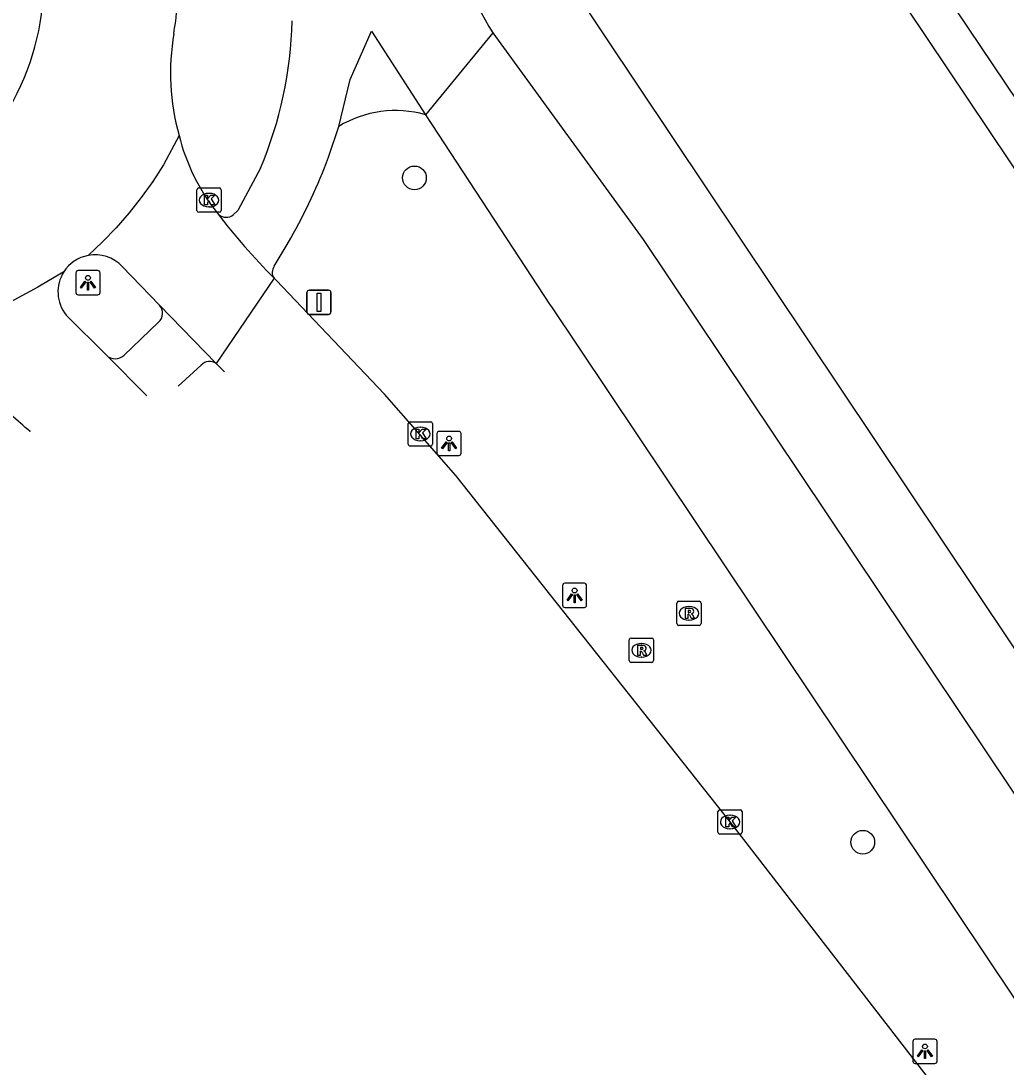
# Model space of a CAD drawing. Extents: x 158797 to 159887, y 384318 to 385255.
# Drawn here: x 159352.35 to 159393.01, y 384495.29 to 384538.45 of the extents above; entities that cross this region are included whole.
import ezdxf

# ---------------------------------------------------------------- set-up
doc = ezdxf.new("R2010")
doc.units = 0
for name, color, linetype in [('IMGEO_Berm_open', 7, 'Continuous'), ('IMGEO_Boom', 7, 'Continuous'), ('IMGEO_Fietspad_gesloten', 7, 'Continuous'), ('IMGEO_Groenvoorziening', 7, 'Continuous'), ('IMGEO_Hek', 7, 'Continuous'), ('IMGEO_Kolk', 7, 'Continuous'), ('IMGEO_Lichtpunt', 7, 'Continuous'), ('IMGEO_Rijbaan_lokaal_gesloten', 7, 'Continuous'), ('IMGEO_Rioolput', 7, 'Continuous'), ('IMGEO_Verkeersbordpaal', 7, 'Continuous'), ('IMGEO_Voetpad_open', 7, 'Continuous')]:
    doc.layers.add(name, color=color, linetype=linetype)

msp = doc.modelspace()

# ---------------------------------------------------------------- linework, layer by layer
at = {"layer": 'IMGEO_Berm_open'}
msp.add_arc((159367.809, 384530.24), 4.512, 74.0414, 121.2819, dxfattribs=at)
at = {"layer": 'IMGEO_Boom'}
for centre in [(159368.592, 384531.973), (159387.093, 384504.569)]:
    msp.add_circle(centre, 0.489, dxfattribs=at)
at = {"layer": 'IMGEO_Fietspad_gesloten'}
for points in [[(159365.466, 384534.096), (159365.946, 384536.037), (159366.821, 384538.028), (159369.049, 384534.578)], [(159371.821, 384537.955), (159369.049, 384534.578)], [(159371.821, 384537.955), (159378.037, 384529.43), (159453.872, 384416.179), (159456.136, 384412.695), (159456.519, 384412.106), (159460.258, 384406.277), (159462.915, 384402.049), (159465.093, 384398.594), (159468.285, 384393.358)], [(159369.049, 384534.578), (159374.198, 384526.717), (159374.216, 384526.69), (159432.77, 384439.228), (159434.733, 384436.296), (159449.845, 384413.844), (159452.555, 384409.647), (159460.541, 384397.251)], [(159365.041, 384532.825), (159365.466, 384534.096)], [(159362.238, 384532.373), (159361.304, 384530.625), (159361.119, 384530.455)], [(159360.523, 384530.464), (159360.452, 384530.528)], [(159362.81, 384528.327), (159363.347, 384529.224), (159363.494, 384529.488)], [(159358.034, 384526.018), (159356.607, 384524.642)], [(159359.798, 384524.246), (159358.844, 384523.384), (159358.844, 384523.384)]]:
    msp.add_lwpolyline(points, dxfattribs=at)
for centre, radius, start, end in [((159414.861, 384562.829), 49.711, 198.644, 210.0246), ((159347.032, 384538.823), 16.518, 337.0161, 358.7003), ((159343.952, 384540.574), 22.467, 330.4328, 339.8232), ((159360.826, 384530.796), 0.45, 227.6153, 310.6544), ((159363.122, 384528.078), 0.399, 141.4133, 216.7045), ((159357.704, 384526.388), 0.496, 311.7299, 42.0732), ((159356.251, 384525.077), 0.562, 228.6422, 309.3089), ((159360.142, 384523.949), 0.455, 53.1937, 139.2012)]:
    msp.add_arc(centre, radius, start, end, dxfattribs=at)
at = {"layer": 'IMGEO_Groenvoorziening'}
msp.add_lwpolyline([(159366.678, 384552.417), (159460.06, 384412.839), (159464.739, 384416.517)], dxfattribs=at)
at = {"layer": 'IMGEO_Hek'}
msp.add_lwpolyline([(159366.678, 384552.417), (159460.06, 384412.839), (159470.947, 384421.199)], dxfattribs=at)
at = {"layer": 'IMGEO_Kolk'}
for p, q in [((159359.615, 384530.63), (159359.615, 384531.482)), ((159359.69, 384531.556), (159360.542, 384531.556)), ((159360.616, 384531.482), (159360.616, 384530.63)), ((159360.103, 384531.336), (159360.128, 384531.336)), ((159360.542, 384530.556), (159359.69, 384530.556)), ((159360.126, 384530.776), (159360.101, 384530.776)), ((159368.411, 384521.912), (159369.263, 384521.912)), ((159368.336, 384520.986), (159368.336, 384521.838)), ((159368.824, 384521.692), (159368.849, 384521.692)), ((159369.337, 384521.838), (159369.337, 384520.986)), ((159368.847, 384521.132), (159368.822, 384521.132)), ((159369.263, 384520.912), (159368.411, 384520.912)), ((159381.19, 384505.904), (159382.042, 384505.904)), ((159381.115, 384504.978), (159381.115, 384505.83)), ((159381.603, 384505.684), (159381.628, 384505.684)), ((159382.116, 384505.83), (159382.116, 384504.978)), ((159381.626, 384505.124), (159381.601, 384505.124)), ((159382.042, 384504.904), (159381.19, 384504.904))]:
    msp.add_line(p, q, dxfattribs=at)
for points in [[(159359.615, 384530.63), (159359.615, 384531.482)], [(159359.69, 384531.556), (159360.542, 384531.556)], [(159360.616, 384531.482), (159360.616, 384530.63)], [(159359.936, 384531.256), (159360.059, 384531.256), (159360.059, 384531.105), (159360.189, 384531.256), (159360.353, 384531.256), (159360.207, 384531.105), (159360.36, 384530.856), (159360.208, 384530.856), (159360.123, 384531.02), (159360.059, 384530.953), (159360.059, 384530.856), (159359.936, 384530.856), (159359.936, 384531.256)], [(159360.542, 384530.556), (159359.69, 384530.556)], [(159368.411, 384521.912), (159369.263, 384521.912)], [(159368.336, 384520.986), (159368.336, 384521.838)], [(159368.657, 384521.612), (159368.78, 384521.612), (159368.78, 384521.461), (159368.91, 384521.612), (159369.074, 384521.612), (159368.928, 384521.461), (159369.081, 384521.212), (159368.929, 384521.212), (159368.844, 384521.376), (159368.78, 384521.309), (159368.78, 384521.212), (159368.657, 384521.212), (159368.657, 384521.612)], [(159369.337, 384521.838), (159369.337, 384520.986)], [(159369.263, 384520.912), (159368.411, 384520.912)], [(159381.19, 384505.904), (159382.042, 384505.904)], [(159381.115, 384504.978), (159381.115, 384505.83)], [(159381.436, 384505.604), (159381.559, 384505.604), (159381.559, 384505.453), (159381.689, 384505.604), (159381.853, 384505.604), (159381.707, 384505.453), (159381.86, 384505.204), (159381.708, 384505.204), (159381.623, 384505.368), (159381.559, 384505.301), (159381.559, 384505.204), (159381.436, 384505.204), (159381.436, 384505.604)], [(159382.116, 384505.83), (159382.116, 384504.978)], [(159382.042, 384504.904), (159381.19, 384504.904)]]:
    msp.add_lwpolyline(points, dxfattribs=at)
for centre, start, end in [((159359.692, 384531.48), 91.552, 178.448), ((159359.692, 384531.48), 91.552, 178.448), ((159360.54, 384531.48), 1.552, 88.448), ((159360.54, 384531.48), 1.552, 88.448), ((159359.692, 384530.632), 181.552, 268.448), ((159359.692, 384530.632), 181.552, 268.448), ((159360.54, 384530.632), 271.552, 358.448), ((159360.54, 384530.632), 271.552, 358.448), ((159368.413, 384521.836), 91.552, 178.448), ((159368.413, 384521.836), 91.552, 178.448), ((159369.261, 384521.836), 1.552, 88.448), ((159369.261, 384521.836), 1.552, 88.448), ((159368.413, 384520.988), 181.552, 268.448), ((159368.413, 384520.988), 181.552, 268.448), ((159369.261, 384520.988), 271.552, 358.448), ((159369.261, 384520.988), 271.552, 358.448), ((159381.192, 384505.828), 91.552, 178.448), ((159381.192, 384505.828), 91.552, 178.448), ((159382.04, 384505.828), 1.552, 88.448), ((159382.04, 384505.828), 1.552, 88.448), ((159381.192, 384504.98), 181.552, 268.448), ((159381.192, 384504.98), 181.552, 268.448), ((159382.04, 384504.98), 271.552, 358.448), ((159382.04, 384504.98), 271.552, 358.448)]:
    msp.add_arc(centre, 0.0765, start, end, dxfattribs=at)
for centre, major_axis, ratio, start_param, end_param in [((159360.102, 384531.056), (-0.387, 0.002), 0.722429, 4.712389, 7.853982), ((159360.127, 384531.056), (-0.39, 0.002), 0.717154, 1.570796, 4.712389), ((159368.823, 384521.412), (-0.387, 0.002), 0.722429, 4.712389, 7.853982), ((159368.848, 384521.412), (-0.39, 0.002), 0.717154, 1.570796, 4.712389), ((159381.602, 384505.404), (-0.387, 0.002), 0.722429, 4.712389, 7.853982), ((159381.627, 384505.404), (-0.39, 0.002), 0.717154, 1.570796, 4.712389)]:
    msp.add_ellipse(centre, major_axis=major_axis, ratio=ratio, start_param=start_param, end_param=end_param, dxfattribs=at)
at = {"layer": 'IMGEO_Lichtpunt'}
for p, q in [((159354.622, 384528.052), (159354.622, 384527.245)), ((159354.622, 384528.052), (159354.622, 384527.245)), ((159355.524, 384528.147), (159354.716, 384528.147)), ((159355.524, 384528.147), (159354.716, 384528.147)), ((159355.618, 384527.245), (159355.618, 384528.052)), ((159355.618, 384527.245), (159355.618, 384528.052)), ((159354.716, 384527.151), (159355.524, 384527.151)), ((159354.716, 384527.151), (159355.524, 384527.151)), ((159369.523, 384521.422), (159369.523, 384520.615)), ((159369.523, 384521.422), (159369.523, 384520.615)), ((159370.425, 384521.517), (159369.617, 384521.517)), ((159370.425, 384521.517), (159369.617, 384521.517)), ((159370.519, 384520.615), (159370.519, 384521.422)), ((159370.519, 384520.615), (159370.519, 384521.422)), ((159369.617, 384520.521), (159370.425, 384520.521)), ((159369.617, 384520.521), (159370.425, 384520.521)), ((159374.702, 384515.154), (159374.702, 384514.347)), ((159374.702, 384515.154), (159374.702, 384514.347)), ((159375.604, 384515.249), (159374.796, 384515.249)), ((159375.604, 384515.249), (159374.796, 384515.249)), ((159375.698, 384514.347), (159375.698, 384515.154)), ((159375.698, 384514.347), (159375.698, 384515.154)), ((159374.796, 384514.253), (159375.604, 384514.253)), ((159374.796, 384514.253), (159375.604, 384514.253)), ((159390.061, 384496.44), (159389.253, 384496.44)), ((159390.061, 384496.44), (159389.253, 384496.44)), ((159389.159, 384496.345), (159389.159, 384495.538)), ((159389.159, 384496.345), (159389.159, 384495.538)), ((159390.155, 384495.538), (159390.155, 384496.345)), ((159390.155, 384495.538), (159390.155, 384496.345)), ((159389.253, 384495.444), (159390.061, 384495.444)), ((159389.253, 384495.444), (159390.061, 384495.444))]:
    msp.add_line(p, q, dxfattribs=at)
for points in [[(159354.996, 384527.716), (159355.035, 384527.688), (159354.847, 384527.426), (159354.809, 384527.453), (159354.996, 384527.716)], [(159355.098, 384527.668), (159355.145, 384527.668), (159355.145, 384527.346), (159355.098, 384527.346), (159355.098, 384527.668)], [(159355.208, 384527.688), (159355.246, 384527.715), (159355.433, 384527.453), (159355.394, 384527.425), (159355.208, 384527.688)], [(159369.897, 384521.086), (159369.936, 384521.058), (159369.748, 384520.796), (159369.71, 384520.823), (159369.897, 384521.086)], [(159369.999, 384521.038), (159370.046, 384521.038), (159370.046, 384520.716), (159369.999, 384520.716), (159369.999, 384521.038)], [(159370.109, 384521.058), (159370.147, 384521.085), (159370.334, 384520.823), (159370.295, 384520.795), (159370.109, 384521.058)], [(159375.076, 384514.818), (159375.115, 384514.79), (159374.927, 384514.528), (159374.889, 384514.555), (159375.076, 384514.818)], [(159375.178, 384514.77), (159375.225, 384514.77), (159375.225, 384514.448), (159375.178, 384514.448), (159375.178, 384514.77)], [(159375.288, 384514.79), (159375.326, 384514.817), (159375.513, 384514.555), (159375.474, 384514.527), (159375.288, 384514.79)], [(159389.533, 384496.009), (159389.572, 384495.981), (159389.384, 384495.719), (159389.346, 384495.746), (159389.533, 384496.009)], [(159389.635, 384495.961), (159389.682, 384495.961), (159389.682, 384495.639), (159389.635, 384495.639), (159389.635, 384495.961)], [(159389.745, 384495.981), (159389.783, 384496.008), (159389.97, 384495.746), (159389.931, 384495.718), (159389.745, 384495.981)]]:
    msp.add_lwpolyline(points, dxfattribs=at)
for centre in [(159355.121, 384527.85), (159370.022, 384521.22), (159375.201, 384514.952), (159389.658, 384496.143)]:
    msp.add_circle(centre, 0.0994, dxfattribs=at)
for centre, start, end in [((159354.716, 384528.052), 90, 180), ((159354.716, 384528.052), 90, 180), ((159355.524, 384528.052), 0, 90), ((159355.524, 384528.052), 0, 90), ((159354.716, 384527.245), 180, 270), ((159354.716, 384527.245), 180, 270), ((159355.524, 384527.245), 270, 0), ((159355.524, 384527.245), 270, 360), ((159369.617, 384521.422), 90, 180), ((159369.617, 384521.422), 90, 180), ((159370.425, 384521.422), 0, 90), ((159370.425, 384521.422), 0, 90), ((159369.617, 384520.615), 180, 270), ((159369.617, 384520.615), 180, 270), ((159370.425, 384520.615), 270, 0), ((159370.425, 384520.615), 270, 360), ((159374.796, 384515.154), 90, 180), ((159374.796, 384515.154), 90, 180), ((159375.604, 384515.154), 0, 90), ((159375.604, 384515.154), 0, 90), ((159374.796, 384514.347), 180, 270), ((159374.796, 384514.347), 180, 270), ((159375.604, 384514.347), 270, 0), ((159375.604, 384514.347), 270, 360), ((159389.253, 384496.345), 90, 180), ((159389.253, 384496.345), 90, 180), ((159390.061, 384496.345), 0, 90), ((159390.061, 384496.345), 0, 90), ((159389.253, 384495.538), 180, 270), ((159389.253, 384495.538), 180, 270), ((159390.061, 384495.538), 270, 0), ((159390.061, 384495.538), 270, 360)]:
    msp.add_arc(centre, 0.0946, start, end, dxfattribs=at)
at = {"layer": 'IMGEO_Rijbaan_lokaal_gesloten'}
for points in [[(159400.133, 384525.253), (159387.897, 384543.458)], [(159358.879, 384533.726), (159358.232, 384532.512), (159357.793, 384531.828), (159357.321, 384531.166), (159356.817, 384530.528), (159356.282, 384529.915), (159355.717, 384529.33), (159355.125, 384528.773)], [(159354.123, 384528.096), (159353.498, 384527.723), (159353.047, 384527.464), (159352.062, 384526.933), (159351.06, 384526.438), (159350.04, 384525.979), (159349.004, 384525.557), (159347.954, 384525.172), (159346.891, 384524.825), (159344.731, 384524.245)], [(159356.53, 384528.32), (159358.072, 384526.72)], [(159362.802, 384527.84), (159360.415, 384524.313)], [(159444.263, 384416.602), (159430.306, 384437.543), (159420.335, 384452.675), (159407.681, 384471.497), (159398.636, 384483.415), (159381.616, 384505.404), (159370.296, 384519.694), (159367.356, 384523.05), (159362.886, 384527.756), (159362.802, 384527.84)], [(159360.415, 384524.313), (159358.072, 384526.72)], [(159355.88, 384524.655), (159354.227, 384526.312)], [(159357.556, 384522.987), (159355.88, 384524.655)], [(159360.415, 384524.313), (159360.751, 384523.971), (159360.751, 384523.971)]]:
    msp.add_lwpolyline(points, dxfattribs=at)
for centre, radius, start, end in [((159342.733, 384540.182), 10.577, 311.143, 70.3202), ((159344.786, 384540.187), 14.061, 350.7552, 4.9121), ((159368.128, 384536.303), 9.601, 170.2586, 195.5723), ((159367.046, 384535.757), 8.415, 193.9661, 218.4163), ((159381.751, 384546.777), 26.789, 217.3408, 224.9827), ((159355.393, 384527.296), 1.501, 100.2903, 147.7994), ((159355.424, 384527.294), 1.509, 42.8364, 101.4229), ((159355.412, 384527.276), 1.528, 147.5475, 219.1252), ((159341.57, 384509.315), 16.528, 47.5185, 51.1969), ((159342.336, 384510.186), 15.368, 47.4252, 47.4309)]:
    msp.add_arc(centre, radius, start, end, dxfattribs=at)
at = {"layer": 'IMGEO_Rioolput'}
for p, q in [((159379.42, 384513.584), (159379.42, 384514.436)), ((159379.495, 384514.51), (159380.347, 384514.51)), ((159379.908, 384514.29), (159379.933, 384514.29)), ((159380.421, 384514.436), (159380.421, 384513.584)), ((159379.931, 384513.73), (159379.906, 384513.73)), ((159380.347, 384513.51), (159379.495, 384513.51)), ((159377.458, 384512.061), (159377.458, 384512.913)), ((159377.533, 384512.987), (159378.385, 384512.987)), ((159378.459, 384512.913), (159378.459, 384512.061)), ((159377.946, 384512.767), (159377.971, 384512.767)), ((159378.385, 384511.987), (159377.533, 384511.987)), ((159377.969, 384512.207), (159377.944, 384512.207))]:
    msp.add_line(p, q, dxfattribs=at)
for points in [[(159379.42, 384513.584), (159379.42, 384514.436)], [(159379.495, 384514.51), (159380.347, 384514.51)], [(159380.009, 384514.208), (159379.757, 384514.21), (159379.757, 384513.81)], [(159379.935, 384514.129), (159379.881, 384514.129), (159379.881, 384514.048)], [(159380.421, 384514.436), (159380.421, 384513.584)], [(159379.757, 384513.81), (159379.881, 384513.81), (159379.881, 384513.972), (159379.892, 384513.972)], [(159379.881, 384514.048), (159379.933, 384514.048)], [(159379.939, 384513.943), (159380.01, 384513.81), (159380.15, 384513.81), (159380.085, 384513.936)], [(159380.347, 384513.51), (159379.495, 384513.51)], [(159377.458, 384512.061), (159377.458, 384512.913)], [(159377.533, 384512.987), (159378.385, 384512.987)], [(159378.459, 384512.913), (159378.459, 384512.061)], [(159378.047, 384512.685), (159377.795, 384512.687), (159377.795, 384512.287)], [(159377.795, 384512.287), (159377.919, 384512.287), (159377.919, 384512.449), (159377.93, 384512.449)], [(159377.973, 384512.606), (159377.919, 384512.606), (159377.919, 384512.525)], [(159377.919, 384512.525), (159377.971, 384512.525)], [(159377.977, 384512.42), (159378.048, 384512.287), (159378.188, 384512.287), (159378.123, 384512.413)], [(159378.385, 384511.987), (159377.533, 384511.987)]]:
    msp.add_lwpolyline(points, dxfattribs=at)
for centre, radius, start, end in [((159379.497, 384514.434), 0.0765, 91.552, 178.448), ((159379.497, 384514.434), 0.0765, 91.552, 178.448), ((159379.941, 384514.033), 0.0964, 77.0061, 93.1865), ((159379.955, 384514.09), 0.0378, 276.6634, 79.6772), ((159380.008, 384514.098), 0.109, 350.3612, 89.416), ((159380.345, 384514.434), 0.0765, 1.552, 88.448), ((159380.345, 384514.434), 0.0765, 1.552, 88.448), ((159379.891, 384513.919), 0.0533, 26.0293, 88.6989), ((159379.917, 384514.237), 0.19, 274.7715, 282.9687), ((159380.006, 384514.098), 0.112, 277.5842, 350.9817), ((159379.99, 384513.883), 0.108, 29.5134, 73.7905), ((159379.497, 384513.586), 0.0765, 181.552, 268.448), ((159379.497, 384513.586), 0.0765, 181.552, 268.448), ((159380.345, 384513.586), 0.0765, 271.552, 358.448), ((159380.345, 384513.586), 0.0765, 271.552, 358.448), ((159377.535, 384512.911), 0.0765, 91.552, 178.448), ((159377.535, 384512.911), 0.0765, 91.552, 178.448), ((159378.383, 384512.911), 0.0765, 1.552, 88.448), ((159378.383, 384512.911), 0.0765, 1.552, 88.448), ((159377.929, 384512.396), 0.0533, 26.0293, 88.6989), ((159377.955, 384512.714), 0.19, 274.7715, 282.9687), ((159377.979, 384512.51), 0.0964, 77.0061, 93.1865), ((159377.993, 384512.567), 0.0378, 276.6634, 79.6772), ((159378.046, 384512.575), 0.109, 350.3612, 89.416), ((159378.044, 384512.575), 0.112, 277.5842, 350.9817), ((159378.028, 384512.36), 0.108, 29.5134, 73.7905), ((159377.535, 384512.063), 0.0765, 181.552, 268.448), ((159377.535, 384512.063), 0.0765, 181.552, 268.448), ((159378.383, 384512.063), 0.0765, 271.552, 358.448), ((159378.383, 384512.063), 0.0765, 271.552, 358.448)]:
    msp.add_arc(centre, radius, start, end, dxfattribs=at)
for centre, major_axis, ratio, start_param, end_param in [((159379.907, 384514.01), (-0.387, 0.002), 0.722429, 4.712389, 7.853982), ((159379.932, 384514.01), (-0.39, 0.002), 0.717154, 1.570796, 4.712389), ((159377.945, 384512.487), (-0.387, 0.002), 0.722429, 4.712389, 7.853982), ((159377.97, 384512.487), (-0.39, 0.002), 0.717154, 1.570796, 4.712389)]:
    msp.add_ellipse(centre, major_axis=major_axis, ratio=ratio, start_param=start_param, end_param=end_param, dxfattribs=at)
at = {"layer": 'IMGEO_Verkeersbordpaal'}
for p, q in [((159364.156, 384526.442), (159364.156, 384527.242)), ((159364.156, 384527.242), (159364.156, 384526.442)), ((159364.256, 384527.342), (159365.046, 384527.342)), ((159365.046, 384527.342), (159364.256, 384527.342)), ((159365.146, 384527.242), (159365.146, 384526.442)), ((159365.146, 384526.442), (159365.146, 384527.242)), ((159365.046, 384526.342), (159364.256, 384526.342)), ((159364.256, 384526.342), (159365.046, 384526.342))]:
    msp.add_line(p, q, dxfattribs=at)
msp.add_lwpolyline([(159364.576, 384527.217), (159364.726, 384527.217), (159364.726, 384526.467), (159364.576, 384526.467), (159364.576, 384527.217)], dxfattribs=at)
for centre, start, end in [((159364.256, 384527.242), 90, 180), ((159364.256, 384527.242), 90, 180), ((159365.046, 384527.242), 0, 90), ((159365.046, 384527.242), 360, 90), ((159364.256, 384526.442), 180, 270), ((159364.256, 384526.442), 180, 270), ((159365.046, 384526.442), 270, 0), ((159365.046, 384526.442), 270, 0)]:
    msp.add_arc(centre, 0.1, start, end, dxfattribs=at)
at = {"layer": 'IMGEO_Voetpad_open'}
msp.add_lwpolyline([(159397.583, 384523.645), (159394.683, 384528.244), (159395.691, 384528.88), (159388.055, 384540.28), (159386.325, 384542.862)], dxfattribs=at)

doc.saveas('drawing.dxf')
